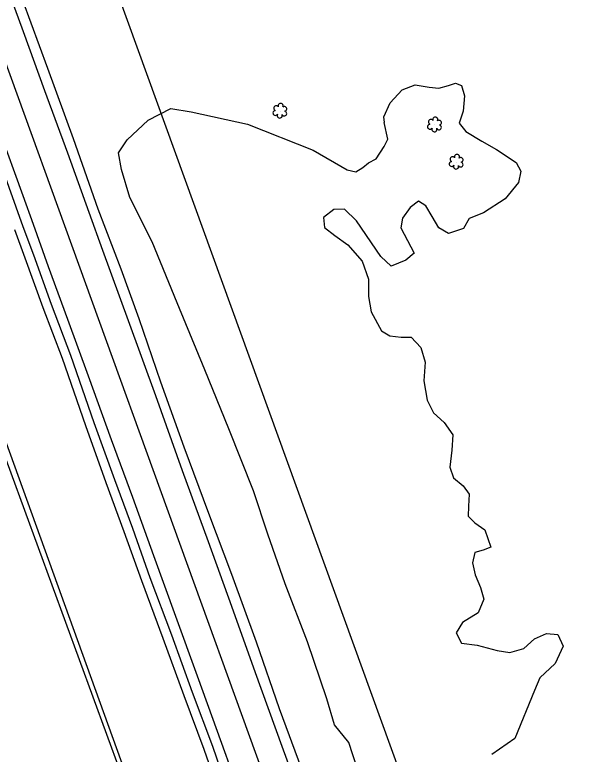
# Model space of a CAD drawing. Extents: x 3040896 to 3051146, y 687568 to 732976.
# Drawn here: x 3042678 to 3042894.8, y 727712.6 to 727999 of the extents above; entities that cross this region are included whole.
import ezdxf

# ---------------------------------------------------------------- set-up
doc = ezdxf.new("R2010")
doc.units = 0
for name, color, linetype in [('Exist Horizontal Alignment', 7, 'Continuous'), ('Exist Right of Way Easement Line', 7, 'Continuous'), ('Exist Right of Way Line', 7, 'Continuous'), ('Exist Roads EOP', 7, 'Continuous'), ('Exist Roads EOT', 7, 'Continuous'), ('Exist Utilities Telephone UG FO', 7, 'Continuous'), ('Exist Vegetation Hedge Row', 7, 'Continuous'), ('Exist Vegetation Shrub CELL', 7, 'Continuous')]:
    doc.layers.add(name, color=color, linetype=linetype)

msp = doc.modelspace()

# ---------------------------------------------------------------- linework, layer by layer
at = {"layer": 'Exist Horizontal Alignment'}
msp.add_line((3042847.82, 727501.6), (3041257.53, 731893.11), dxfattribs=at)
at = {"layer": 'Exist Right of Way Easement Line'}
msp.add_line((3042720.45, 727701.48), (3042617.87, 727981.63), dxfattribs=at)
at = {"layer": 'Exist Right of Way Line'}
for p, q in [((3042894.83, 727518.62), (3041304.54, 731910.14)), ((3042800.81, 727484.57), (3041210.51, 731876.09))]:
    msp.add_line(p, q, dxfattribs=at)
at = {"layer": 'Exist Roads EOP'}
for points in [[(3042534.66, 728409.3), (3042543.42, 728385.69), (3042551.75, 728362.71), (3042560.45, 728338.05), (3042567.89, 728317.19), (3042575.69, 728295.93), (3042583.84, 728272.76), (3042593.34, 728247.73), (3042604.23, 728217.12), (3042613.46, 728191.95), (3042622.26, 728167.84), (3042631.33, 728141.42), (3042641.27, 728113.96), (3042649.99, 728090.79), (3042660.54, 728061.51), (3042669.79, 728035.32), (3042677.78, 728013.59), (3042690.59, 727978.33), (3042700.61, 727951.08), (3042710.17, 727923.79)], [(3042534.66, 728409.3), (3042543.42, 728385.69), (3042551.75, 728362.71), (3042560.45, 728338.05), (3042567.89, 728317.19), (3042575.69, 728295.93), (3042583.84, 728272.76), (3042593.34, 728247.73), (3042604.23, 728217.12), (3042613.46, 728191.95), (3042622.26, 728167.84), (3042631.33, 728141.42), (3042641.27, 728113.96), (3042649.99, 728090.79), (3042660.54, 728061.51), (3042669.79, 728035.32), (3042677.78, 728013.59), (3042690.59, 727978.33), (3042700.61, 727951.08), (3042710.17, 727923.79)], [(3042681.27, 727916.86), (3042673.09, 727939.7), (3042664.23, 727964.13), (3042654.67, 727989.89), (3042646.69, 728012.42), (3042639.14, 728033.76), (3042632, 728053.52), (3042624.21, 728075.12), (3042616.82, 728095.14), (3042610.46, 728112.8), (3042603.22, 728132.21), (3042595.62, 728154.54), (3042587.45, 728177.12), (3042577.89, 728203.68), (3042568.13, 728230.12), (3042559.97, 728252.37), (3042551.14, 728277.61), (3042543.39, 728298.81), (3042534.2, 728323.61), (3042525.18, 728348.86), (3042516, 728374), (3042505.99, 728400.71)], [(3042681.27, 727916.86), (3042673.09, 727939.7), (3042664.23, 727964.13), (3042654.67, 727989.89), (3042646.69, 728012.42), (3042639.14, 728033.76), (3042632, 728053.52), (3042624.21, 728075.12), (3042616.82, 728095.14), (3042610.46, 728112.8), (3042603.22, 728132.21), (3042595.62, 728154.54), (3042587.45, 728177.12), (3042577.89, 728203.68), (3042568.13, 728230.12), (3042559.97, 728252.37), (3042551.14, 728277.61), (3042543.39, 728298.81), (3042534.2, 728323.61), (3042525.18, 728348.86), (3042516, 728374), (3042505.99, 728400.71)], [(3042710.17, 727923.79), (3042719.07, 727900.64), (3042725.95, 727881.39), (3042734.38, 727856.87), (3042743.36, 727831.73), (3042752.88, 727805.96), (3042761.82, 727782.31), (3042771.32, 727756.11), (3042780.22, 727730.4), (3042788.87, 727706.94), (3042796.14, 727686.93), (3042804.15, 727664.78), (3042812.27, 727643.02), (3042820.83, 727619.17), (3042827.56, 727600.98), (3042837.24, 727574.09), (3042843.97, 727555.69), (3042853.88, 727528.67), (3042863.07, 727503.31), (3042872.58, 727476.65), (3042881.77, 727451.35), (3042885.28, 727441.04)], [(3042710.17, 727923.79), (3042719.07, 727900.64), (3042725.95, 727881.39), (3042734.38, 727856.87), (3042743.36, 727831.73), (3042752.88, 727805.96), (3042761.82, 727782.31), (3042771.32, 727756.11), (3042780.22, 727730.4), (3042788.87, 727706.94), (3042796.14, 727686.93), (3042804.15, 727664.78), (3042812.27, 727643.02), (3042820.83, 727619.17), (3042827.56, 727600.98), (3042837.24, 727574.09), (3042843.97, 727555.69), (3042853.88, 727528.67), (3042863.07, 727503.31), (3042872.58, 727476.65), (3042881.77, 727451.35), (3042885.28, 727441.04)], [(3042762.39, 727693.1), (3042754.58, 727715.65), (3042746.76, 727736.51), (3042738.73, 727758.69), (3042730.41, 727780.98), (3042723.6, 727800.02), (3042716.67, 727818.88), (3042708.76, 727840.96), (3042699.72, 727867.1), (3042692.24, 727886.74), (3042685.32, 727905.91), (3042681.27, 727916.86)], [(3042762.39, 727693.1), (3042754.58, 727715.65), (3042746.76, 727736.51), (3042738.73, 727758.69), (3042730.41, 727780.98), (3042723.6, 727800.02), (3042716.67, 727818.88), (3042708.76, 727840.96), (3042699.72, 727867.1), (3042692.24, 727886.74), (3042685.32, 727905.91), (3042681.27, 727916.86)]]:
    msp.add_lwpolyline(points, dxfattribs=at)
at = {"layer": 'Exist Roads EOT'}
for points in [[(3042706.75, 727922.42), (3042698.45, 727945.38), (3042689.65, 727969.57), (3042681.29, 727992.38), (3042672.19, 728017.14), (3042662.61, 728044.22), (3042653.49, 728069.4), (3042643.83, 728095.9), (3042635.1, 728120.24), (3042626.46, 728143.94), (3042616.81, 728170.79), (3042607.97, 728195.08), (3042598.85, 728220.18), (3042589.27, 728246.76), (3042577.65, 728278.56), (3042566.8, 728308.87), (3042555.25, 728341.18), (3042544.81, 728369.94), (3042536.66, 728392.49), (3042530.98, 728407.98)], [(3042706.75, 727922.42), (3042698.45, 727945.38), (3042689.65, 727969.57), (3042681.29, 727992.38), (3042672.19, 728017.14), (3042662.61, 728044.22), (3042653.49, 728069.4), (3042643.83, 728095.9), (3042635.1, 728120.24), (3042626.46, 728143.94), (3042616.81, 728170.79), (3042607.97, 728195.08), (3042598.85, 728220.18), (3042589.27, 728246.76), (3042577.65, 728278.56), (3042566.8, 728308.87), (3042555.25, 728341.18), (3042544.81, 728369.94), (3042536.66, 728392.49), (3042530.98, 728407.98)], [(3042509.85, 728402.09), (3042517.4, 728381.42), (3042525.21, 728359.58), (3042533.73, 728335.95), (3042542.98, 728310.45), (3042553.01, 728282.5), (3042561.06, 728260.14), (3042570.37, 728234.57), (3042580.6, 728206.12), (3042590.57, 728178.67), (3042599.61, 728153.73), (3042608.15, 728130.07), (3042617.45, 728104.52), (3042628.09, 728075.14), (3042639.01, 728044.96), (3042648.72, 728018.27), (3042661.57, 727982.63), (3042671.83, 727954.26), (3042681.03, 727929.04), (3042685.12, 727917.86)], [(3042509.85, 728402.09), (3042517.4, 728381.42), (3042525.21, 728359.58), (3042533.73, 728335.95), (3042542.98, 728310.45), (3042553.01, 728282.5), (3042561.06, 728260.14), (3042570.37, 728234.57), (3042580.6, 728206.12), (3042590.57, 728178.67), (3042599.61, 728153.73), (3042608.15, 728130.07), (3042617.45, 728104.52), (3042628.09, 728075.14), (3042639.01, 728044.96), (3042648.72, 728018.27), (3042661.57, 727982.63), (3042671.83, 727954.26), (3042681.03, 727929.04), (3042685.12, 727917.86)], [(3042881.38, 727439.12), (3042874.35, 727458.61), (3042867.49, 727477.77), (3042861.53, 727494.5), (3042855.21, 727512.26), (3042848.08, 727532.35), (3042842.09, 727549.2), (3042834.97, 727568.68), (3042827.22, 727590.12), (3042817.83, 727615.67), (3042808.8, 727640.37), (3042800.07, 727664.42), (3042790.19, 727691.59), (3042781.47, 727715.59), (3042771.17, 727744.17), (3042761.93, 727769.83), (3042752.88, 727794.87), (3042742.9, 727822.4), (3042732.5, 727851.41), (3042722.02, 727880.45), (3042711.99, 727907.73), (3042706.75, 727922.42)], [(3042881.38, 727439.12), (3042874.35, 727458.61), (3042867.49, 727477.77), (3042861.53, 727494.5), (3042855.21, 727512.26), (3042848.08, 727532.35), (3042842.09, 727549.2), (3042834.97, 727568.68), (3042827.22, 727590.12), (3042817.83, 727615.67), (3042808.8, 727640.37), (3042800.07, 727664.42), (3042790.19, 727691.59), (3042781.47, 727715.59), (3042771.17, 727744.17), (3042761.93, 727769.83), (3042752.88, 727794.87), (3042742.9, 727822.4), (3042732.5, 727851.41), (3042722.02, 727880.45), (3042711.99, 727907.73), (3042706.75, 727922.42)], [(3042685.12, 727917.86), (3042690.95, 727901.5), (3042698.4, 727881.06), (3042706.34, 727859.17), (3042715.24, 727834.55), (3042723.47, 727812.2), (3042731.65, 727789.58), (3042740.2, 727766.14), (3042748.53, 727742.95), (3042756.28, 727721.62), (3042763.63, 727701.13), (3042771, 727680.45), (3042779.37, 727657.5), (3042788, 727633.81), (3042797.83, 727606.84), (3042807.33, 727580.72), (3042816.93, 727554.24), (3042824.65, 727532.75), (3042832.79, 727510.01), (3042841.03, 727486.98), (3042848.35, 727466.43), (3042855.76, 727445.72), (3042860.02, 727434.01)], [(3042685.12, 727917.86), (3042690.95, 727901.5), (3042698.4, 727881.06), (3042706.34, 727859.17), (3042715.24, 727834.55), (3042723.47, 727812.2), (3042731.65, 727789.58), (3042740.2, 727766.14), (3042748.53, 727742.95), (3042756.28, 727721.62), (3042763.63, 727701.13), (3042771, 727680.45), (3042779.37, 727657.5), (3042788, 727633.81), (3042797.83, 727606.84), (3042807.33, 727580.72), (3042816.93, 727554.24), (3042824.65, 727532.75), (3042832.79, 727510.01), (3042841.03, 727486.98), (3042848.35, 727466.43), (3042855.76, 727445.72), (3042860.02, 727434.01)]]:
    msp.add_lwpolyline(points, dxfattribs=at)
at = {"layer": 'Exist Utilities Telephone UG FO'}
msp.add_lwpolyline([(3042759.09, 727691.93), (3042751.29, 727714.46), (3042743.47, 727735.3), (3042735.44, 727757.49), (3042727.12, 727779.77), (3042720.31, 727798.82), (3042713.38, 727817.69), (3042705.45, 727839.79), (3042696.43, 727865.9), (3042688.95, 727885.52), (3042682.03, 727904.71), (3042677.99, 727915.65)], dxfattribs=at)
at = {"layer": 'Exist Vegetation Hedge Row'}
for points in [[(3042821.04, 727957.32), (3042820.74, 727959.46), (3042823.17, 727964.87), (3042827.87, 727969.9), (3042832.93, 727971.83), (3042838.33, 727970.92), (3042842.1, 727970.5), (3042845.84, 727971.53), (3042848.54, 727972.45), (3042850.87, 727971.61), (3042851.94, 727967.55), (3042851.46, 727961.61)], [(3042821.04, 727957.32), (3042820.74, 727959.46), (3042823.17, 727964.87), (3042827.87, 727969.9), (3042832.93, 727971.83), (3042838.33, 727970.92), (3042842.1, 727970.5), (3042845.84, 727971.53), (3042848.54, 727972.45), (3042850.87, 727971.61), (3042851.94, 727967.55), (3042851.46, 727961.61)], [(3042722.53, 727928.23), (3042719.24, 727939.09), (3042718.1, 727945.56), (3042721.43, 727950.55), (3042729.64, 727958.18), (3042738.35, 727962.62), (3042746.23, 727961.36), (3042767.98, 727956.59), (3042793.48, 727946.59)], [(3042722.53, 727928.23), (3042719.24, 727939.09), (3042718.1, 727945.56), (3042721.43, 727950.55), (3042729.64, 727958.18), (3042738.35, 727962.62), (3042746.23, 727961.36), (3042767.98, 727956.59), (3042793.48, 727946.59)], [(3042851.46, 727961.61), (3042849.88, 727957.04), (3042852.49, 727953.75), (3042858.7, 727949.99), (3042864.38, 727946.79), (3042871.98, 727941.77), (3042873.81, 727938.39), (3042872.86, 727934.04), (3042867.67, 727927.65), (3042859.31, 727922.29), (3042853.76, 727920.04), (3042851.61, 727916.17), (3042845.85, 727914.24), (3042842.02, 727916.52), (3042839.45, 727920.91), (3042836.99, 727924.97), (3042834.18, 727926.86), (3042830.96, 727924.29), (3042828.03, 727920.25), (3042827.32, 727916.5), (3042832.5, 727906.7), (3042829.27, 727903.89), (3042823.66, 727901.62), (3042819.64, 727905.39), (3042810.24, 727919.17), (3042805.55, 727923.71), (3042801.44, 727923.55), (3042797.43, 727920.49), (3042797.78, 727916.54), (3042801.77, 727913.48), (3042806.79, 727909.84), (3042812.39, 727903.56), (3042814.83, 727896.63), (3042814.83, 727889.85), (3042815.85, 727883.97), (3042819.9, 727876.53), (3042823.16, 727874.61), (3042827.47, 727874.2), (3042831.38, 727874.09), (3042835.14, 727870.09), (3042836.82, 727864.45), (3042836.21, 727857.25), (3042837.49, 727849.73), (3042839.95, 727844.87), (3042844.12, 727841.05), (3042847.5, 727836.36), (3042847.08, 727830.44), (3042846.34, 727823.78), (3042847.68, 727819.72), (3042851.51, 727816.63), (3042853.78, 727813.38), (3042853.56, 727808.72), (3042853.39, 727804.79), (3042855.98, 727802.22), (3042859.83, 727799.59), (3042862.15, 727792.86), (3042859.24, 727791.66), (3042856.03, 727790.76), (3042855.05, 727786.8), (3042856.1, 727782.09), (3042858.2, 727777.2), (3042859.44, 727772.67), (3042857.24, 727767.44), (3042851.25, 727763.7), (3042848.78, 727759.59), (3042850.89, 727755.69), (3042856.94, 727754.9), (3042864.69, 727752.85), (3042869.59, 727752), (3042874.94, 727753.53), (3042879.07, 727757.3), (3042883.75, 727759.41), (3042888.13, 727758.95), (3042890.2, 727754.52), (3042887.03, 727747.79), (3042881.17, 727742.25), (3042879.1, 727737.28), (3042871.5, 727718.76), (3042862.58, 727712.57)], [(3042851.46, 727961.61), (3042849.88, 727957.04), (3042852.49, 727953.75), (3042858.7, 727949.99), (3042864.38, 727946.79), (3042871.98, 727941.77), (3042873.81, 727938.39), (3042872.86, 727934.04), (3042867.67, 727927.65), (3042859.31, 727922.29), (3042853.76, 727920.04), (3042851.61, 727916.17), (3042845.85, 727914.24), (3042842.02, 727916.52), (3042839.45, 727920.91), (3042836.99, 727924.97), (3042834.18, 727926.86), (3042830.96, 727924.29), (3042828.03, 727920.25), (3042827.32, 727916.5), (3042832.5, 727906.7), (3042829.27, 727903.89), (3042823.66, 727901.62), (3042819.64, 727905.39), (3042810.24, 727919.17), (3042805.55, 727923.71), (3042801.44, 727923.55), (3042797.43, 727920.49), (3042797.78, 727916.54), (3042801.77, 727913.48), (3042806.79, 727909.84), (3042812.39, 727903.56), (3042814.83, 727896.63), (3042814.83, 727889.85), (3042815.85, 727883.97), (3042819.9, 727876.53), (3042823.16, 727874.61), (3042827.47, 727874.2), (3042831.38, 727874.09), (3042835.14, 727870.09), (3042836.82, 727864.45), (3042836.21, 727857.25), (3042837.49, 727849.73), (3042839.95, 727844.87), (3042844.12, 727841.05), (3042847.5, 727836.36), (3042847.08, 727830.44), (3042846.34, 727823.78), (3042847.68, 727819.72), (3042851.51, 727816.63), (3042853.78, 727813.38), (3042853.56, 727808.72), (3042853.39, 727804.79), (3042855.98, 727802.22), (3042859.83, 727799.59), (3042862.15, 727792.86), (3042859.24, 727791.66), (3042856.03, 727790.76), (3042855.05, 727786.8), (3042856.1, 727782.09), (3042858.2, 727777.2), (3042859.44, 727772.67), (3042857.24, 727767.44), (3042851.25, 727763.7), (3042848.78, 727759.59), (3042850.89, 727755.69), (3042856.94, 727754.9), (3042864.69, 727752.85), (3042869.59, 727752), (3042874.94, 727753.53), (3042879.07, 727757.3), (3042883.75, 727759.41), (3042888.13, 727758.95), (3042890.2, 727754.52), (3042887.03, 727747.79), (3042881.17, 727742.25), (3042879.1, 727737.28), (3042871.5, 727718.76), (3042862.58, 727712.57)], [(3042793.48, 727946.59), (3042806.53, 727938.96), (3042810.01, 727938.17), (3042812.6, 727939.78), (3042814.88, 727941.69), (3042817.83, 727943.22), (3042820.97, 727947.98), (3042822.36, 727950.87), (3042820.88, 727957.2)], [(3042793.48, 727946.59), (3042806.53, 727938.96), (3042810.01, 727938.17), (3042812.6, 727939.78), (3042814.88, 727941.69), (3042817.83, 727943.22), (3042820.97, 727947.98), (3042822.36, 727950.87), (3042820.88, 727957.2)], [(3042810.49, 727707.22), (3042807.25, 727717.15), (3042801.65, 727724.02), (3042798.73, 727734.09), (3042791.21, 727756.21), (3042782.56, 727778.58), (3042775.89, 727797.91), (3042770.29, 727814.69), (3042760.8, 727838.67), (3042751.48, 727861.47), (3042740.76, 727887.48), (3042731.14, 727911.01), (3042722.53, 727928.23)], [(3042810.49, 727707.22), (3042807.25, 727717.15), (3042801.65, 727724.02), (3042798.73, 727734.09), (3042791.21, 727756.21), (3042782.56, 727778.58), (3042775.89, 727797.91), (3042770.29, 727814.69), (3042760.8, 727838.67), (3042751.48, 727861.47), (3042740.76, 727887.48), (3042731.14, 727911.01), (3042722.53, 727928.23)]]:
    msp.add_lwpolyline(points, dxfattribs=at)
at = {"layer": 'Exist Vegetation Shrub CELL'}
for p, q in [((3042780.63, 727961.65), (3042780.63, 727961.65)), ((3042780.63, 727961.65), (3042780.63, 727961.65)), ((3042840.47, 727956.33), (3042840.47, 727956.33)), ((3042840.47, 727956.33), (3042840.47, 727956.33)), ((3042848.86, 727941.89), (3042848.86, 727941.89)), ((3042848.86, 727941.89), (3042848.86, 727941.89))]:
    msp.add_line(p, q, dxfattribs=at)
for centre, radius, start, end in [((3042779.15, 727962.77), 0.968, 35.8908, 245.4216), ((3042779.15, 727962.77), 0.968, 35.8908, 245.4216), ((3042780.86, 727963.69), 0.99, 334.8391, 200.4717), ((3042780.86, 727963.69), 0.99, 334.8391, 200.4717), ((3042782.3, 727962.51), 0.929, 284.4567, 126.0861), ((3042782.3, 727962.51), 0.929, 284.4567, 126.0861), ((3042778.83, 727960.94), 0.955, 95.1099, 327.9534), ((3042778.83, 727960.94), 0.955, 95.1099, 327.9534), ((3042782.27, 727960.72), 0.937, 204.9913, 73.4601), ((3042782.27, 727960.72), 0.937, 204.9913, 73.4601), ((3042780.5, 727959.96), 0.984, 151.2797, 21.387), ((3042780.5, 727959.96), 0.984, 151.2797, 21.387), ((3042838.99, 727957.46), 0.968, 35.8908, 245.4216), ((3042838.99, 727957.46), 0.968, 35.8908, 245.4216), ((3042840.7, 727958.37), 0.99, 334.8391, 200.4717), ((3042840.7, 727958.37), 0.99, 334.8391, 200.4717), ((3042842.14, 727957.2), 0.929, 284.4567, 126.0861), ((3042842.14, 727957.2), 0.929, 284.4567, 126.0861), ((3042838.67, 727955.63), 0.955, 95.1099, 327.9534), ((3042838.67, 727955.63), 0.955, 95.1099, 327.9534), ((3042840.34, 727954.65), 0.984, 151.2797, 21.387), ((3042840.34, 727954.65), 0.984, 151.2797, 21.387), ((3042842.11, 727955.4), 0.937, 204.9913, 73.4601), ((3042842.11, 727955.4), 0.937, 204.9913, 73.4601), ((3042847.38, 727943.02), 0.968, 35.8908, 245.4216), ((3042847.38, 727943.02), 0.968, 35.8908, 245.4216), ((3042849.09, 727943.93), 0.99, 334.8391, 200.4717), ((3042849.09, 727943.93), 0.99, 334.8391, 200.4717), ((3042850.53, 727942.76), 0.929, 284.4567, 126.0861), ((3042850.53, 727942.76), 0.929, 284.4567, 126.0861), ((3042847.06, 727941.19), 0.955, 95.1099, 327.9534), ((3042847.06, 727941.19), 0.955, 95.1099, 327.9534), ((3042848.73, 727940.21), 0.984, 151.2797, 21.387), ((3042848.73, 727940.21), 0.984, 151.2797, 21.387), ((3042850.5, 727940.96), 0.937, 204.9913, 73.4601), ((3042850.5, 727940.96), 0.937, 204.9913, 73.4601)]:
    msp.add_arc(centre, radius, start, end, dxfattribs=at)

doc.saveas('drawing.dxf')
